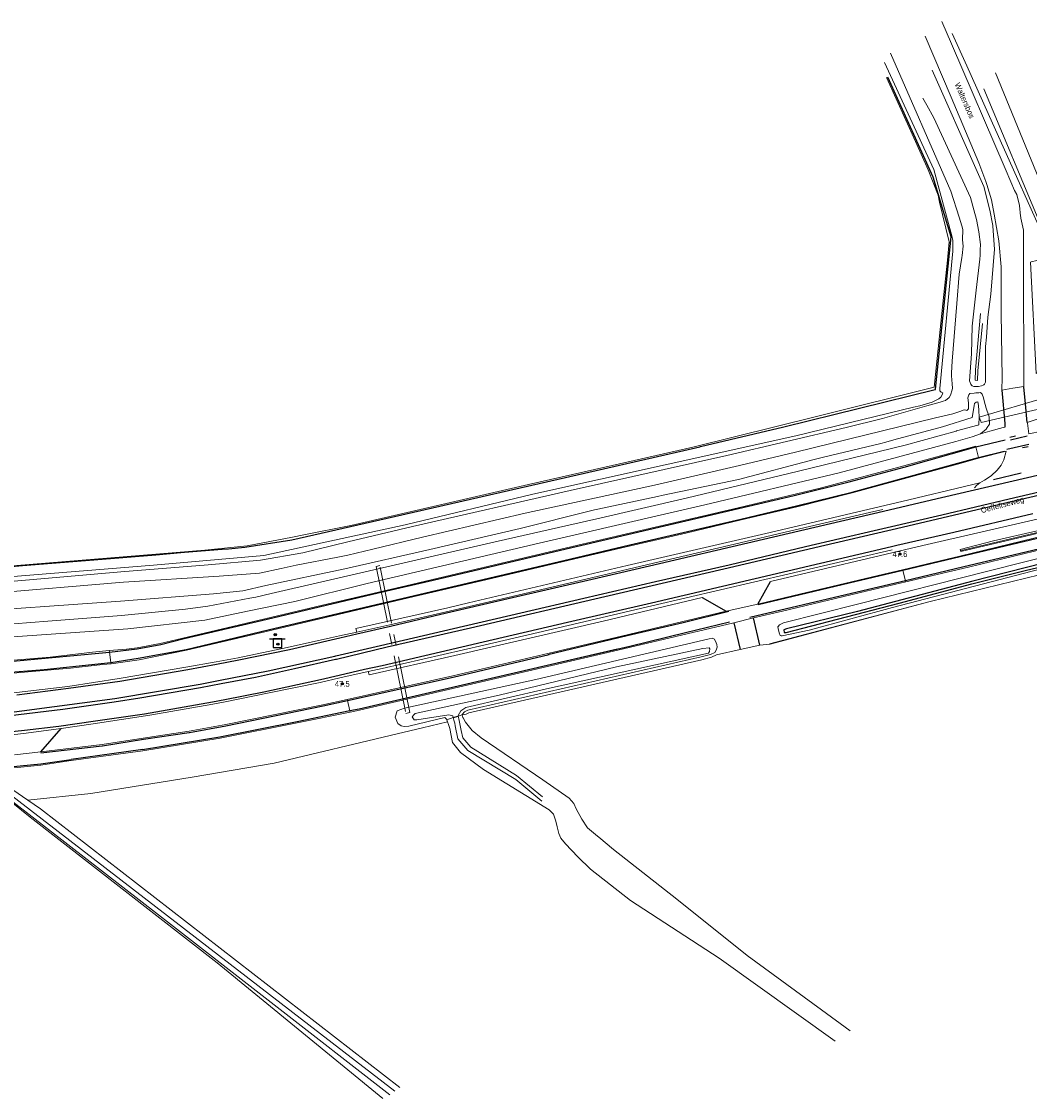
# Model space of a CAD drawing. Header units: metres. Extents: x 169249 to 194689, y 406250 to 412203.
# Tile 382 of 442: x 190185 to 190362, y 411513 to 411702. Entities that reach past the tile are written whole.
import ezdxf
from ezdxf.enums import TextEntityAlignment as Align

# ---------------------------------------------------------------- set-up
doc = ezdxf.new("R2010")
doc.units = ezdxf.units.M
doc.linetypes.add('BGT_NLCS_N264$0$AM-AS', pattern=[16, 10, -2, 2, -2])
doc.layers.get('0').update_dxf_attribs({"linetype": 'CONTINUOUS'})
for name, color, linetype, lineweight in [('BGT_NLCS_N264$0$B-WE-AM-AS_KUNSTWERK_DUIKER-GV', 252, 'BGT_NLCS_N264$0$AM-AS', 18), ('BGT_NLCS_N264$0$B-WE-BV-LEUNING-G', 252, 'BGT_NLCS_N264$0$BV-LEUNING', 18), ('BGT_NLCS_N264$0$B-WE-FV-GELEIDING_WILDRASTER-G', 252, 'CONTINUOUS', 18), ('BGT_NLCS_N264$0$B-WE-GW-TALUD_KRUIN-G', 252, 'CONTINUOUS', 18), ('BGT_NLCS_N264$0$B-WE-GW-WATERGANG_INSTEEK-G', 252, 'CONTINUOUS', 18), ('BGT_NLCS_N264$0$B-WE-GW-WATERGANG_SLOOT_BODEM-G', 252, 'CONTINUOUS', 18), ('BGT_NLCS_N264$0$B-WE-IE-TERREINAFSCHEIDING_KUNSTMATIG_MUUR-GV', 252, 'BGT_NLCS_N264$0$IE-TERREINAFSCHEIDING-KUNSTMATIG-DICHT', 18), ('BGT_NLCS_N264$0$B-WE-KW-KUNSTWERK_DUIKER-G', 252, 'CONTINUOUS', 18), ('BGT_NLCS_N264$0$B-WE-OG-TOPOGRAFIE_TERREIN_AGRARISCH-GV', 252, 'CONTINUOUS', 18), ('BGT_NLCS_N264$0$B-WE-OG-TOPOGRAFIE_TERREIN_GROEN-GV', 252, 'CONTINUOUS', 18), ('BGT_NLCS_N264$0$B-WE-OG-TOPOGRAFIE_TERREIN_GROEN_BOS-GV', 252, 'CONTINUOUS', 18), ('BGT_NLCS_N264$0$B-WE-OG-TOPOGRAFIE_WATER-GV', 252, 'CONTINUOUS', 18), ('BGT_NLCS_N264$0$B-WE-OG-TOPOGRAFIE_WEG_RIJWEG-GV', 252, 'CONTINUOUS', 18), ('BGT_NLCS_N264$0$B-WE-OG-TOPOGRAFIE_WEG_RIJWIELPAD-GV', 252, 'CONTINUOUS', 18), ('BGT_NLCS_N264$0$B-WE-OG-TOPOGRAFIE_WEG_VERHARD-G', 252, 'CONTINUOUS', 18), ('BGT_NLCS_N264$0$B-WE-VW-VERKEERSTEKEN_BORD-S', 252, 'CONTINUOUS', 25), ('X-XX-AL-REFERENTIE-G', 7, 'CONTINUOUS', 18)]:
    doc.layers.add(name, color=color, linetype=linetype, lineweight=lineweight)
for name, color, linetype in [('BGT_NLCS_N264$0$B-WE-IE-MEUBILAIR_WEGMEUBILAIR-S', 252, 'CONTINUOUS'), ('BGT_NLCS_N264$0$B-WE-OG-TOPOGRAFIE_WATER_SLOOT-GV', 252, 'CONTINUOUS'), ('BGT_NLCS_N264$0$B-WE-OG-TOPOGRAFIE_WEG_INRIT-GV', 252, 'CONTINUOUS'), ('BGT_NLCS_N264$0$B-WE-OG-TOPOGRAFIE_WEG_RIJWEG-G', 252, 'CONTINUOUS'), ('BGT_NLCS_N264$0$B-WE-VH-KANTOPSLUITING-G', 252, 'CONTINUOUS'), ('BGT_NLCS_N264$0$B-WE-VW-MARKERING-G', 252, 'CONTINUOUS'), ('BGT_NLCS_N264$0$B-WE-VW-VERKEERSTEKEN_DRAAGCONSTRUCTIE-S', 252, 'CONTINUOUS'), ('BGT_NLCS_N264$0$Label_Openbareruimte', 252, 'CONTINUOUS'), ('BGT_NLCS_N264$0$Label_Puntobject', 252, 'CONTINUOUS')]:
    doc.layers.add(name, color=color, linetype=linetype)
doc.styles.add('BGT_NLCS_N264$0$STANDARD', font='txt')
doc.linetypes.add('BGT_NLCS_N264$0$BV-LEUNING', pattern='A,1,[69,NLCS.SHX,S=0.2,R=0,X=0,Y=0],1', length=2)
doc.linetypes.add('BGT_NLCS_N264$0$IE-TERREINAFSCHEIDING-KUNSTMATIG-DICHT', pattern='A,8,-1,[82,NLCS.SHX,S=0.75,R=90,X=0,Y=0],-1', length=10)

# ---------------------------------------------------------------- blocks, each defined once
blk = doc.blocks.new('BGT_NLCS_N264$0$SVW-VERKEERSTEKEN_BORD_ANWB-SO')
blk.add_line((-1.375, 0), (1.375, 0))
at = {"flags": 128}
blk.add_lwpolyline([(-0.75, 0), (-0.75, -1.5), (0.75, -1.5), (0.75, 0)], close=True, dxfattribs=at)
blk = doc.blocks.new('BGT_NLCS_N264$0$SIE-WEG_VERKEERSBORD_PAAL-SO')
blk.add_line((-0.3, 0), (0.3, 0))
for radius in [0.2, 0.0745]:
    blk.add_circle((0, 0), radius)
blk = doc.blocks.new('BGT_NLCS_N264$0$SIE-WEG_PAAL_ALGEMEEN_TYPE_02-SO')
at = {"ltscale": 0.5}
h = blk.add_hatch(color=256, dxfattribs=at)
h.paths.add_polyline_path([(0, 0), (0.1875, 0, 0.41421356), (0, 0.1875)])
h.paths.add_polyline_path([(0, -0.1875), (0, 0), (-0.1875, 0, 0.41421356)])
for p, q in [((-0.1875, 0), (0.1875, 0)), ((0, -0.1875), (0, 0.1875))]:
    blk.add_line(p, q, dxfattribs=at)
blk.add_circle((0, 0), 0.1875, dxfattribs=at)
blk = doc.blocks.new('BGT_NLCS_N264')
at = {"layer": 'BGT_NLCS_N264$0$B-WE-AM-AS_KUNSTWERK_DUIKER-GV'}
blk.add_polyline3d([(190252.24, 411580.68, 10.36), (190252.93, 411580.82, 10.36), (190247.68, 411606.61, 10.04), (190247, 411606.47, 10.04), (190252.24, 411580.68, 10.36)], dxfattribs=at)
at = {"layer": 'BGT_NLCS_N264$0$B-WE-BV-LEUNING-G'}
blk.add_polyline3d([(190403.37, 411621.96, 12.15), (190392.17, 411619.31, 12.15), (190349.63, 411609.24, 12.15)], dxfattribs=at)
at = {"layer": 'BGT_NLCS_N264$0$B-WE-FV-GELEIDING_WILDRASTER-G'}
for p, q in [((190376.68, 411608.27, 11.9), (190344.2, 411600.29, 11.52)), ((190344.2, 411600.29, 11.52), (190316.02, 411592.88, 11.68))]:
    blk.add_line(p, q, dxfattribs=at)
blk.add_polyline3d([(190381.17, 411639.64, 12.3), (190381.1, 411639.58, 12.24), (190381.08, 411639.57, 12.24), (190380.7, 411639.38, 12.22), (190374.19, 411649.39, 12.22), (190362.77, 411640.27, 11.95), (190361.8, 411659.84, 11.7), (190361.94, 411659.88, 11.7), (190362.92, 411660.11, 11.66), (190365.68, 411660.75, 11.56), (190365.02, 411662.23, 11.55), (190358.82, 411676.04, 11.46), (190354.38, 411685.91, 11.49), (190350.63, 411694.24, 11.51), (190348.07, 411699.92, 11.53)], dxfattribs=at)
at = {"layer": 'BGT_NLCS_N264$0$B-WE-GW-TALUD_KRUIN-G'}
for points in [[(190336.22, 411694.85, 13.65), (190344.83, 411676.05, 13.79), (190347.98, 411664.42, 13.87), (190348.17, 411663.62, 13.87), (190348.17, 411661.75, 13.89), (190345.92, 411637.69, 14.07), (190345.88, 411637.26, 14.07), (190346.12, 411637.05, 14.06), (190346.42, 411636.91, 13.98), (190346.3, 411636.53, 13.66), (190346.08, 411636.16, 13.63), (190345.75, 411635.86, 13.57), (190345, 411635.48, 13.54), (190344.57, 411635.27, 13.53), (190342.39, 411634.65, 13.51), (190341.31, 411634.39, 13.51), (190332.41, 411632.23, 13.52), (190320.65, 411629.38, 13.52), (190298.22, 411624.37, 13.51), (190274.52, 411619.11, 13.51), (190252.14, 411613.74, 13.59), (190236.23, 411610.29, 13.63), (190227.3, 411608.36, 13.62), (190207.95, 411606.66, 13.49), (190178.26, 411604.26, 13.38)], [(190177.47, 411603.34, 13.44), (190202.23, 411605.5, 13.54), (190217.54, 411606.76, 13.62), (190226.76, 411607.55, 13.62), (190234.18, 411608.83, 13.63), (190242.06, 411610.78, 13.58), (190253.39, 411613.48, 13.55), (190281.08, 411619.79, 13.55), (190308.55, 411625.89, 13.6), (190329.47, 411630.85, 13.56), (190335.86, 411632.41, 13.58), (190343.64, 411634.63, 13.58), (190345.95, 411635.29, 13.58), (190346.48, 411635.44, 13.58), (190346.92, 411635.57, 13.58), (190347.55, 411636.11, 13.64), (190347.78, 411636.49, 13.73), (190348.08, 411637.42, 13.81), (190348.14, 411637.7, 13.87), (190348.08, 411638.5, 13.92), (190347.96, 411639.86, 13.97), (190347.92, 411640.43, 13.99), (190348.08, 411642.44, 13.98), (190348.89, 411652.57, 13.9), (190349.31, 411657.7, 13.87), (190349.75, 411660.67, 13.87), (190349.8, 411661.02, 13.87), (190350.02, 411662.65, 13.86), (190349.88, 411663.77, 13.85), (190349.96, 411665.55, 13.8), (190349.75, 411666.21, 13.79), (190349.27, 411667.7, 13.78), (190347.83, 411672.25, 13.72), (190337.26, 411696.48, 13.7)]]:
    blk.add_polyline3d(points, dxfattribs=at)
at = {"layer": 'BGT_NLCS_N264$0$B-WE-GW-WATERGANG_INSTEEK-G'}
for points in [[(190344.56, 411693.52, 11.5), (190352.47, 411675.74, 11.4), (190353.59, 411673.11, 11.31), (190354.69, 411668.92, 11.28), (190355.21, 411666.23, 11.22), (190355.22, 411666.13, 11.22), (190355.51, 411662.12, 11.27), (190354.87, 411654.2, 11.37), (190354.34, 411650.19, 11.41), (190354.07, 411646.67, 11.44), (190353.94, 411645.04, 11.46), (190353.93, 411644.84, 11.46), (190353.92, 411644.6, 11.46), (190353.89, 411640.98, 11.55), (190353.89, 411638.78, 11.51), (190353.71, 411638.42, 11.46), (190353.59, 411638.32, 11.43), (190353.51, 411638.25, 11.41), (190353.21, 411638.12, 11.34), (190352.7, 411638, 11.33), (190352.67, 411638, 11.33), (190352.45, 411638.01, 11.32), (190351.91, 411638.03, 11.32), (190351.84, 411638.03, 11.32), (190351.57, 411638.12, 11.34), (190351.45, 411638.23, 11.34), (190351.32, 411638.41, 11.34), (190351.11, 411639.01, 11.34), (190351.45, 411643.75, 11.34), (190351.59, 411648.57, 11.34), (190352.27, 411654.89, 11.31), (190352.93, 411660.38, 11.34), (190352.96, 411661.04, 11.35), (190353, 411661.96, 11.36), (190353.04, 411662.93, 11.37), (190352.77, 411665.13, 11.37), (190352.32, 411667.31, 11.37), (190351.89, 411668.98, 11.37), (190351.29, 411671.17, 11.37), (190344.83, 411685.16, 11.47), (190343.6, 411687.35, 11.55), (190342.92, 411688.57, 11.59)], [(190366.64, 411665.15, 11.46), (190366.8, 411665.56, 11.46), (190366.72, 411666.05, 11.53), (190366.7, 411666.1, 11.53), (190355.64, 411693.06, 11.55)], [(190353.63, 411690.24, 11.4), (190363.72, 411666.02, 11.43), (190364.08, 411665.31, 11.43), (190364.62, 411664.71, 11.43), (190364.98, 411664.5, 11.43), (190365.49, 411664.42, 11.43), (190365.95, 411664.47, 11.45), (190366.14, 411664.56, 11.46), (190366.39, 411664.77, 11.46)], [(190353.05, 411629.69, 11.62), (190354.01, 411630.55, 11.62), (190354.19, 411630.8, 11.62), (190354.61, 411631.39, 11.62), (190354.55, 411632.67, 11.59), (190354.35, 411633.21, 11.57), (190354.14, 411633.86, 11.57), (190354.04, 411634.2, 11.56), (190353.84, 411634.83, 11.57), (190353.77, 411635.06, 11.57), (190353.58, 411636.02, 11.54), (190353.32, 411636.69, 11.46), (190353.01, 411636.94, 11.38), (190352.73, 411636.93, 11.37), (190352.24, 411636.9, 11.36), (190351.91, 411636.86, 11.37), (190351.16, 411636.76, 11.39), (190350.97, 411636.57, 11.39), (190350.83, 411636.02, 11.39), (190350.93, 411635.16, 11.36), (190350.92, 411634.12, 11.36), (190350.62, 411633.8, 11.35), (190350.46, 411633.85, 11.39), (190350.15, 411633.94, 11.46), (190349.39, 411633.65, 11.46), (190348.7, 411633.38, 11.46), (190348.21, 411633.22, 11.45), (190345.14, 411632.5, 11.52), (190320.56, 411626.48, 11.81), (190310.73, 411624.18, 11.81), (190295.86, 411620.71, 11.8), (190289.66, 411619.37, 11.79), (190273.19, 411615.82, 11.76), (190255.14, 411611.61, 11.77), (190246.42, 411609.49, 11.79), (190242.05, 411608.43, 11.8), (190240.32, 411608.1, 11.8), (190232.99, 411606.69, 11.81), (190230.35, 411606.09, 11.81), (190226.54, 411605.3, 11.81), (190219.46, 411604.77, 11.79), (190202.68, 411603.68, 11.83), (190179.06, 411601.72, 11.93)], [(190262.12, 411580.43, 11.22), (190262.24, 411579.93, 11.22), (190262.26, 411579.88, 11.22), (190262.68, 411579.12, 11.22), (190263.87, 411577.69, 11.23), (190265.47, 411576.4, 11.24), (190276.26, 411569.04, 11.24), (190280.89, 411565.8, 11.31), (190281.68, 411564.87, 11.34), (190282.09, 411563.95, 11.34), (190283.08, 411562.14, 11.34), (190284.09, 411560.58, 11.34), (190285.86, 411559.14, 11.34), (190286.07, 411558.96, 11.34), (190288.65, 411556.79, 11.34), (190299.75, 411548.09, 11.31), (190312.1, 411538.21, 11.37), (190325.14, 411528.67, 11.28), (190330.15, 411525, 11.25)], [(190265.88, 411570.83, 11.58), (190261.82, 411573.82, 11.23), (190260.42, 411575.6, 11.23), (190259.95, 411578.05, 11.32), (190259.64, 411578.9, 11.32), (190259.6, 411579.02, 11.32), (190259.53, 411579.21, 11.31)], [(190327.55, 411523.16, 11.27), (190307.19, 411537.74, 11.17), (190291.64, 411547.86, 11.25), (190284.63, 411553.37, 11.28), (190282.38, 411555.52, 11.28), (190280.22, 411557.79, 11.28), (190279.44, 411558.8, 11.28), (190279.05, 411559.6, 11.28), (190278.76, 411560.8, 11.28), (190278.55, 411561.79, 11.27), (190278.11, 411562.99, 11.27), (190277.35, 411563.78, 11.26), (190265.88, 411570.83, 11.58)], [(190248.18, 411513.14, 11.57), (190219.11, 411536.91, 11.5), (190186.32, 411562.45, 11.24), (190183.02, 411565.16, 11.22), (190181.79, 411566.02, 11.22), (190181.62, 411566.14, 11.22), (190180.82, 411566.42, 11.22), (190180.28, 411566.6, 11.21)], [(190185.92, 411565.47, 11.62), (190188.17, 411563.91, 11.53), (190251.15, 411515.03, 11.49)]]:
    blk.add_polyline3d(points, dxfattribs=at)
at = {"layer": 'BGT_NLCS_N264$0$B-WE-GW-WATERGANG_SLOOT_BODEM-G'}
for points in [[(190353.38, 411649.04, 10.25), (190352.58, 411640.75, 10.21), (190352.49, 411639.08, 10.24), (190352.11, 411639.12, 10.2), (190352.18, 411640.93, 10.21), (190353.06, 411650.8, 10.2)], [(190218.5, 411601.62, 9.88), (190202.19, 411600.38, 9.88), (190172.26, 411598.23, 9.87)], [(190174.44, 411595.67, 9.86), (190189.43, 411596.85, 9.86), (190202.36, 411597.86, 9.86), (190213.6, 411598.95, 9.86), (190217.5, 411599.51, 9.86), (190224.87, 411600.9, 9.86), (190225.89, 411601.09, 9.86), (190228.63, 411601.72, 9.86), (190237.51, 411603.76, 9.87), (190251.96, 411607.08, 9.87), (190267.87, 411610.77, 9.87), (190285.75, 411614.83, 9.88), (190301.42, 411618.42, 9.88), (190321.1, 411623.16, 9.88), (190339.81, 411627.74, 9.89), (190348.78, 411630.21, 9.9), (190348.85, 411630.23, 9.9), (190352.59, 411631.22, 10.01), (190352.62, 411631.23, 10.02), (190352.76, 411631.27, 10.02), (190352.76, 411631.3, 10.03), (190352.82, 411632.62, 10.27), (190352.76, 411633.78, 10.23), (190352.71, 411634.66, 10.21), (190352.55, 411635.32, 10.21), (190352.26, 411635.29, 10.21), (190351.99, 411635.04, 10.2), (190351.93, 411634.68, 10.19), (190351.72, 411633.55, 10.16), (190351.55, 411632.58, 10.13), (190346.36, 411630.97, 10.09), (190337.86, 411628.65, 10.08), (190336.43, 411628.25, 10.08), (190335.55, 411628.04, 10.08), (190325.47, 411625.62, 10.04), (190323.85, 411625.19, 10.03), (190310.58, 411621.71, 9.99), (190297.37, 411618.93, 9.96), (190296.35, 411618.72, 9.96), (190284.78, 411616.27, 9.96), (190284.6, 411616.23, 9.96), (190272.29, 411613.1, 9.96), (190256.41, 411609.45, 9.94), (190241.5, 411606.04, 9.91), (190227.69, 411603.1, 9.89), (190223.66, 411602.18, 9.88), (190218.5, 411601.62, 9.88)], [(190261.43, 411580.21, 10.5), (190261.54, 411579.7, 10.49), (190261.96, 411577.66, 10.48), (190262.21, 411576.41, 10.47), (190263.65, 411574.73, 10.39), (190271.64, 411569.78, 10.09), (190276.2, 411566.03, 10.16)], [(190276.11, 411565.27, 10.19), (190271.55, 411569.08, 10.19), (190263.13, 411574.14, 10.27), (190261.33, 411576.2, 10.4), (190260.91, 411578.47, 10.54), (190260.82, 411578.97, 10.57), (190260.67, 411579.49, 10.59), (190260.55, 411579.93, 10.61)], [(190181.79, 411566.95, 10.59), (190183.03, 411566.3, 10.59), (190184.32, 411565.3, 10.6), (190250.31, 411514.43, 10.69)], [(190180.86, 411566.73, 10.71), (190181.81, 411566.3, 10.75), (190181.9, 411566.22, 10.75), (190183.28, 411565.19, 10.76), (190208.84, 411545.32, 10.78), (190249.45, 411513.75, 10.82)]]:
    blk.add_polyline3d(points, dxfattribs=at)
at = {"layer": 'BGT_NLCS_N264$0$B-WE-IE-TERREINAFSCHEIDING_KUNSTMATIG_MUUR-GV'}
blk.add_polyline3d([(190349.48, 411609.4, 11.98), (190349.57, 411609.09, 12.01), (190359.77, 411611.47, 12.04), (190381.36, 411616.63, 12.05), (190385.96, 411617.71, 12.06), (190392.21, 411619.18, 12.06), (190394.03, 411619.6, 12.06), (190403.54, 411621.88, 12.1), (190403.48, 411622.11, 11.29), (190393.57, 411619.74, 11.41), (190392.13, 411619.41, 11.41), (190385.94, 411617.98, 11.44), (190355.31, 411610.95, 11.56), (190349.48, 411609.4, 11.98)], dxfattribs=at)
at = {"layer": 'BGT_NLCS_N264$0$B-WE-KW-KUNSTWERK_DUIKER-G'}
blk.add_polyline3d([(190353.16, 411631.72, 10.27), (190353.08, 411631.92, 10.27), (190352.82, 411632.62, 10.27), (190364.68, 411636.14, 10.23), (190365.48, 411634.58, 10.24), (190353.17, 411631.7, 10.27), (190353.16, 411631.72, 10.27)], dxfattribs=at)
at = {"layer": 'BGT_NLCS_N264$0$B-WE-OG-TOPOGRAFIE_TERREIN_AGRARISCH-GV'}
for p, q in [((190367.71, 411606.06, 11.8), (190344.2, 411600.29, 11.52)), ((190314.31, 411592.65, 11.66), (190310.88, 411591.89, 11.64))]:
    blk.add_line(p, q, dxfattribs=at)
for points in [[(190344.2, 411600.29, 11.52), (190316.15, 411592.83, 11.75), (190314.31, 411592.65, 11.66)], [(190310.88, 411591.89, 11.64), (190306.75, 411590.97, 11.59), (190305.83, 411590.53, 11.54), (190304.17, 411590.09, 11.5), (190263.3, 411580.8, 11.22), (190262.84, 411580.57, 11.2), (190262.12, 411580.43, 11.22)]]:
    blk.add_polyline3d(points, dxfattribs=at)
at = {"layer": 'BGT_NLCS_N264$0$B-WE-OG-TOPOGRAFIE_TERREIN_GROEN-GV'}
blk.add_line((190361.24, 411631.71, 11.65), (190363.5, 411632.44, 11.8), dxfattribs=at)
blk.add_polyline3d([(190354.7, 411630.17, 11.64), (190357.03, 411630.84, 11.68), (190357.33, 411630.9, 11.7)], dxfattribs=at)
at = {"layer": 'BGT_NLCS_N264$0$B-WE-OG-TOPOGRAFIE_TERREIN_GROEN_BOS-GV'}
for p, q in [((190259.4, 411579.57, 11.31), (190259.53, 411579.21, 11.31)), ((190185.92, 411565.47, 11.62), (190183.3, 411567.28, 11.74))]:
    blk.add_line(p, q, dxfattribs=at)
for points in [[(190259.53, 411579.21, 11.31), (190255.15, 411578.16, 11.74), (190250.73, 411577.1, 11.66)], [(190250.73, 411577.1, 11.66), (190229.14, 411571.95, 11.74), (190214.75, 411569.5, 11.74), (190196.99, 411566.64, 11.74), (190185.92, 411565.47, 11.62)]]:
    blk.add_polyline3d(points, dxfattribs=at)
at = {"layer": 'BGT_NLCS_N264$0$B-WE-OG-TOPOGRAFIE_WATER-GV'}
for p, q in [((190353.05, 411629.69, 11.62), (190354.7, 411630.17, 11.64)), ((190261.43, 411580.21, 10.5), (190262.12, 411580.43, 11.22)), ((190259.4, 411579.57, 11.31), (190260.55, 411579.93, 10.61))]:
    blk.add_line(p, q, dxfattribs=at)
for points in [[(190048.76, 411622.64, 12.29), (190057.79, 411616.49, 12.11), (190063.46, 411612.75, 12.06), (190073.31, 411606.66, 11.97), (190084.84, 411599.6, 11.97), (190096.2, 411595.14, 11.88), (190108.72, 411592.01, 11.84), (190112.12, 411591.53, 11.8), (190120.8, 411591.21, 11.76), (190138.05, 411591.1, 11.77), (190149.96, 411591.45, 11.76), (190179.36, 411593.85, 11.69), (190180.69, 411593.94, 11.65), (190203.49, 411595.52, 11.74), (190216.95, 411597.04, 11.82), (190224.43, 411598.62, 11.81), (190232.76, 411600.28, 11.8), (190245.46, 411603.44, 11.7), (190275.59, 411610.52, 11.67), (190304.66, 411617.24, 11.63), (190328.24, 411622.9, 11.7), (190348.69, 411628.37, 11.62), (190351.58, 411629.21, 11.62), (190353.05, 411629.69, 11.62)], [(190388.82, 411613.34, 12.01), (190388.62, 411613.66, 11.99), (190388.1, 411613.99, 11.97), (190387.36, 411613.96, 11.97), (190374.48, 411610.74, 11.88), (190354.07, 411605.58, 11.79), (190331.45, 411599.84, 11.71), (190318.45, 411596.54, 11.68), (190317.75, 411596.19, 11.68), (190317.52, 411595.93, 11.68), (190317.5, 411595.87, 11.68), (190317.56, 411595.56, 11.68), (190317.73, 411594.8, 11.68), (190317.92, 411594.32, 11.66), (190318.05, 411594.28, 11.66), (190318.22, 411594.28, 11.66), (190322.97, 411595.27, 11.51), (190337.62, 411599.27, 11.56), (190362.12, 411605.63, 11.65), (190386.86, 411611.58, 12.03), (190388.24, 411611.98, 12.03)], [(190262.12, 411580.43, 11.22), (190262.11, 411580.48, 11.22), (190262.52, 411580.97, 11.2), (190263.13, 411581.27, 11.22), (190304.05, 411590.58, 11.5), (190305.66, 411591, 11.54), (190306.41, 411591.36, 11.59), (190306.68, 411591.79, 11.61), (190306.83, 411592.28, 11.62), (190306.77, 411592.78, 11.62), (190306.68, 411593.04, 11.63), (190306.37, 411593.67, 11.64), (190305.97, 411593.88, 11.67), (190305.46, 411593.75, 11.71), (190275.04, 411586.65, 11.73), (190252.02, 411581.57, 11.92), (190250.68, 411581.14, 11.91), (190250.38, 411580.02, 11.91), (190250.84, 411578.92, 11.9), (190251.42, 411578.49, 11.9), (190251.94, 411578.4, 11.9), (190252.74, 411578.45, 11.69)], [(190260.55, 411579.93, 10.61), (190260.47, 411580.25, 10.62), (190259.77, 411580.43, 10.43), (190254.14, 411579.55, 10.43), (190253.67, 411579.55, 10.43), (190253.35, 411580.1, 10.43), (190253.63, 411580.44, 10.43), (190253.86, 411580.68, 10.43), (190268.62, 411583.86, 10.41), (190289.17, 411588.84, 10.42), (190304.34, 411592.07, 10.58), (190305.43, 411592.19, 10.59), (190305.56, 411591.99, 10.59), (190305.51, 411591.51, 10.59), (190305.33, 411591.23, 10.59), (190276.92, 411584.99, 10.51), (190262.76, 411581.7, 10.5), (190261.85, 411581.15, 10.5), (190261.41, 411580.31, 10.5), (190261.43, 411580.21, 10.5)], [(190252.74, 411578.45, 11.69), (190259.09, 411579.97, 11.31), (190259.36, 411579.69, 11.31), (190259.4, 411579.57, 11.31)]]:
    blk.add_polyline3d(points, dxfattribs=at)
at = {"layer": 'BGT_NLCS_N264$0$B-WE-OG-TOPOGRAFIE_WATER_SLOOT-GV'}
blk.add_line((190260.55, 411579.93, 10.61), (190261.43, 411580.21, 10.5), dxfattribs=at)
blk.add_polyline3d([(190386.85, 411612.55, 11.17), (190380.21, 411611.16, 11.1), (190372.81, 411609.09, 10.97), (190364.11, 411607.05, 10.83), (190351.66, 411603.86, 10.78), (190331.43, 411598.56, 10.75), (190318.98, 411595.51, 10.75), (190318.54, 411595.32, 10.75), (190318.59, 411594.84, 10.75), (190318.94, 411594.84, 10.76), (190327.93, 411597.19, 10.79), (190338.76, 411600.03, 10.86), (190351.54, 411603.39, 10.87), (190360.88, 411605.74, 10.98), (190371.77, 411608.34, 11.02), (190386.61, 411612.11, 11.21), (190387.41, 411612.51, 11.21), (190386.85, 411612.55, 11.17)], dxfattribs=at)
at = {"layer": 'BGT_NLCS_N264$0$B-WE-OG-TOPOGRAFIE_WEG_INRIT-GV'}
for p, q in [((190313.95, 411599.86, 11.81), (190316.21, 411603.79, 11.74)), ((190304.21, 411601.01, 11.9), (190308.4, 411598.6, 11.81)), ((190314.31, 411592.65, 11.66), (190313.2, 411597.42, 11.78)), ((190309.75, 411596.58, 11.76), (190310.88, 411591.89, 11.64)), ((190188.18, 411573.96, 12.08), (190191.75, 411578.05, 12.2))]:
    blk.add_line(p, q, dxfattribs=at)
at = {"layer": 'BGT_NLCS_N264$0$B-WE-OG-TOPOGRAFIE_WEG_RIJWEG-G'}
for points in [[(190356.77, 411637.39, 11.65), (190357.29, 411631.55, 11.7), (190357.33, 411630.9, 11.7)], [(190361.24, 411631.71, 11.65), (190360.92, 411635, 11.66), (190360.64, 411637.93, 11.66), (190360.63, 411638.04, 11.66)]]:
    blk.add_polyline3d(points, dxfattribs=at)
at = {"layer": 'BGT_NLCS_N264$0$B-WE-OG-TOPOGRAFIE_WEG_RIJWEG-GV'}
for points in [[(190316.21, 411603.79, 11.74), (190342.92, 411610.12, 11.46), (190362.97, 411614.76, 11.26), (190386.05, 411620.22, 11.2), (190391.47, 411621.49, 11.19), (190409.5, 411625.73, 11.18), (190417.63, 411627.64, 11.19), (190432.28, 411631.08, 11.22), (190436.01, 411631.96, 11.25), (190451.67, 411635.66, 11.4), (190502.29, 411647.59, 11.73), (190506.36, 411648.53, 11.74), (190530.33, 411654.08, 11.83), (190533.38, 411654.79, 11.86), (190537.77, 411655.82, 11.9), (190537.61, 411656.4, 11.9)], [(190361.53, 411629.72, 11.71), (190361.25, 411631.61, 11.65), (190361.24, 411631.71, 11.65)], [(190357.55, 411626.65, 11.7), (190357.14, 411625.16, 11.56), (190356.64, 411624.21, 11.45), (190355.93, 411623.36, 11.39), (190354.88, 411622.35, 11.33), (190353.74, 411621.57, 11.35), (190352.93, 411621.12, 11.32)], [(190352.93, 411621.12, 11.32), (190350.23, 411620.45, 11.4), (190340.44, 411618.12, 11.48), (190316.16, 411612.41, 11.76), (190291.05, 411606.6, 11.97), (190263.2, 411600.05, 12.05), (190259.61, 411599.21, 12.06), (190243.44, 411595.58, 12.12), (190243.65, 411594.95, 12.11)], [(190352.93, 411621.12, 11.32), (190352.4, 411620.72, 11.32), (190351.97, 411620.23, 11.32)], [(190335.93, 411616.47, 11.52), (190333.59, 411615.92, 11.55), (190317.8, 411612.22, 11.76), (190311.86, 411610.83, 11.8), (190296.64, 411607.28, 11.92), (190284.77, 411604.46, 11.95), (190270.11, 411601.03, 12.03), (190258.29, 411598.26, 12.02), (190249.42, 411596.24, 12.06), (190243.65, 411594.95, 12.11)], [(190245.61, 411588, 12.23), (190248.08, 411588.53, 12.27), (190265.9, 411592.67, 12.13), (190280.69, 411596.08, 12.04), (190295.39, 411599.52, 11.95), (190337.55, 411609.38, 11.52)], [(190245.61, 411588, 12.23), (190245.82, 411587.43, 12.23), (190260.85, 411590.82, 12.14), (190286.87, 411596.88, 12.03), (190304.21, 411601.01, 11.9)], [(190243.65, 411594.95, 12.11), (190240.58, 411594.29, 12.12), (190239.04, 411593.95, 12.11), (190231.41, 411592.26, 12.06), (190222.81, 411590.44, 12.03), (190218.95, 411589.73, 12.02), (190213.66, 411588.76, 12.02), (190201.94, 411586.81, 12.03), (190192.96, 411585.42, 12.04), (190183.95, 411584.32, 12.03), (190174.73, 411583.43, 12.02), (190173.77, 411583.33, 12.03)], [(190191.75, 411578.05, 12.2), (190197.37, 411578.84, 12.21), (190207.34, 411580.38, 12.21), (190218.38, 411582.27, 12.23), (190220.54, 411582.71, 12.23), (190228.24, 411584.27, 12.23), (190237.22, 411586.11, 12.27), (190240.65, 411586.89, 12.25), (190245.61, 411588, 12.23)], [(190180.09, 411576.54, 12.24), (190185.18, 411577.16, 12.21), (190191.75, 411578.05, 12.2)]]:
    blk.add_polyline3d(points, dxfattribs=at)
at = {"layer": 'BGT_NLCS_N264$0$B-WE-OG-TOPOGRAFIE_WEG_RIJWIELPAD-GV'}
for p, q in [((190352.68, 411625.57, 11.64), (190352.23, 411627.41, 11.69)), ((190352.71, 411625.44, 11.64), (190352.68, 411625.57, 11.64)), ((190352.71, 411625.44, 11.64), (190357.55, 411626.65, 11.7)), ((190339.42, 411605.73, 11.92), (190339.38, 411605.88, 11.91)), ((190339.86, 411603.94, 11.98), (190339.42, 411605.73, 11.92)), ((190339.91, 411603.76, 11.98), (190339.86, 411603.94, 11.98)), ((190313.95, 411599.86, 11.81), (190308.4, 411598.6, 11.81)), ((190309.75, 411596.58, 11.76), (190313.2, 411597.42, 11.78)), ((190200.25, 411591.44, 11.93), (190200.21, 411591.71, 11.93)), ((190200.5, 411589.63, 11.94), (190200.25, 411591.44, 11.93)), ((190200.54, 411589.35, 11.95), (190200.5, 411589.63, 11.94)), ((190242.01, 411582.93, 12.04), (190241.96, 411583.13, 12.04)), ((190242.43, 411581.1, 12.04), (190242.01, 411582.93, 12.04)), ((190242.47, 411580.91, 12.04), (190242.43, 411581.1, 12.04)), ((190188.18, 411573.96, 12.08), (190183.6, 411573.4, 12.05))]:
    blk.add_line(p, q, dxfattribs=at)
for points in [[(190363.96, 411630.22, 11.79), (190363.82, 411630.2, 11.79), (190361.53, 411629.72, 11.71)], [(190352.23, 411627.41, 11.69), (190352.19, 411627.55, 11.69), (190339.6, 411624.09, 11.7), (190325.15, 411620.24, 11.7), (190310.55, 411616.72, 11.7), (190295.98, 411613.33, 11.7), (190281.4, 411609.94, 11.76), (190266.78, 411606.5, 11.8), (190252.2, 411603.08, 11.85), (190237.6, 411599.64, 11.87), (190223.05, 411596.22, 11.9), (190209.15, 411592.93, 11.9), (190205.08, 411592.2, 11.89), (190203.24, 411591.94, 11.88), (190200.21, 411591.71, 11.93)], [(190200.54, 411589.35, 11.95), (190205.43, 411590.06, 11.9), (190213.77, 411591.76, 11.95), (190223.52, 411594.06, 11.94), (190238.11, 411597.48, 11.9), (190252.71, 411600.95, 11.89), (190267.26, 411604.36, 11.86), (190281.9, 411607.78, 11.81), (190291.62, 411610.07, 11.76), (190301.34, 411612.31, 11.75), (190311.07, 411614.61, 11.75), (190320.83, 411616.92, 11.75), (190330.51, 411619.38, 11.75), (190340.16, 411621.97, 11.73), (190349.67, 411624.56, 11.69), (190352.71, 411625.44, 11.64)], [(190394.05, 411619.6, 12), (190392.28, 411618.94, 12.01), (190390.26, 411618.19, 12.01), (190386.18, 411617.19, 12.01), (190349.38, 411608.24, 11.97), (190343.71, 411606.89, 11.95), (190339.38, 411605.88, 11.91)], [(190339.91, 411603.76, 11.98), (190350.91, 411606.33, 11.99), (190368.27, 411610.54, 12.04), (190382.03, 411613.99, 12.05), (190388.03, 411615.42, 12.04)], [(190339.38, 411605.88, 11.91), (190335.1, 411604.88, 11.87), (190320.06, 411601.32, 11.89), (190313.95, 411599.86, 11.81)], [(190313.2, 411597.42, 11.78), (190318.32, 411598.61, 11.87), (190332.95, 411602.11, 11.8), (190339.91, 411603.76, 11.98)], [(190308.4, 411598.6, 11.81), (190290.07, 411594.24, 11.86), (190277.35, 411591.22, 11.88), (190260.49, 411587.26, 11.96), (190241.96, 411583.13, 12.04)], [(190242.47, 411580.91, 12.04), (190244.1, 411581.24, 12.04), (190268, 411586.79, 11.86), (190289.39, 411591.77, 11.85), (190309.75, 411596.58, 11.76)], [(190200.21, 411591.71, 11.93), (190197.27, 411591.41, 11.9), (190189.83, 411590.56, 11.84), (190177.64, 411589.54, 11.83), (190168.08, 411588.82, 11.83), (190157.79, 411588.19, 11.85), (190151.87, 411587.88, 11.85), (190142.05, 411587.59, 11.87), (190140.97, 411587.57, 11.88)], [(190173.62, 411587, 11.87), (190183.3, 411587.73, 11.87), (190193.38, 411588.6, 11.92), (190199.09, 411589.24, 11.94), (190200.54, 411589.35, 11.95)], [(190241.96, 411583.13, 12.04), (190237.69, 411582.18, 12.06), (190220.63, 411578.72, 12.04), (190214.22, 411577.55, 12.06), (190206.17, 411576.33, 12.08), (190198.96, 411575.2, 12.08), (190188.18, 411573.96, 12.08)], [(190113.92, 411559.17, 12.01), (190118.77, 411560.21, 12.01), (190128.53, 411562.44, 12.03), (190134.98, 411563.88, 12.05), (190135.88, 411564.12, 12.08), (190139.74, 411564.9, 12.11), (190144.38, 411565.8, 12.09), (190151.34, 411566.99, 12.09), (190160.15, 411568.32, 12.08), (190165.18, 411569.03, 12.11), (190170.19, 411569.61, 12.07), (190180.32, 411570.81, 12.04), (190184.7, 411571.26, 12.03), (190188.21, 411571.61, 12.09), (190193.55, 411572.4, 12.03), (190206.09, 411574.12, 12.05), (190219.63, 411576.33, 12.03), (190233.18, 411579.01, 12.02), (190242.47, 411580.91, 12.04)]]:
    blk.add_polyline3d(points, dxfattribs=at)
at = {"layer": 'BGT_NLCS_N264$0$B-WE-OG-TOPOGRAFIE_WEG_VERHARD-G'}
for points in [[(190360.63, 411638.04, 11.66), (190360.58, 411660.02, 11.5), (190360.57, 411664.51, 11.47), (190360.57, 411665.46, 11.46), (190360.11, 411667.57, 11.46), (190360.08, 411667.7, 11.46), (190360.06, 411667.87, 11.46), (190359.87, 411669.74, 11.46), (190359.39, 411671.67, 11.46), (190359.01, 411672.4, 11.45), (190358.36, 411673.89, 11.46), (190357.35, 411676.24, 11.46), (190347.93, 411698.14, 11.52), (190346.26, 411702.03, 11.54)], [(190343.33, 411699.44, 11.53), (190347.86, 411688.74, 11.48), (190350.85, 411681.69, 11.45), (190352.72, 411677.26, 11.43), (190353.98, 411674, 11.39), (190354.14, 411673.47, 11.38), (190354.95, 411670.78, 11.36), (190355.44, 411668.27, 11.31), (190356.25, 411663.58, 11.34), (190356.65, 411659, 11.39), (190356.68, 411651.7, 11.49), (190356.68, 411650.85, 11.5), (190356.85, 411639.49, 11.69), (190356.77, 411637.5, 11.65), (190356.77, 411637.39, 11.65)], [(190336.54, 411692.2, 11.47), (190341.61, 411680.99, 11.62), (190343.88, 411676.01, 11.6), (190345.6, 411671.56, 11.59), (190345.87, 411670.34, 11.59), (190347.5, 411663.61, 11.59), (190347.54, 411663.42, 11.59), (190347.22, 411660.17, 11.62), (190346.42, 411652.5, 11.74), (190344.94, 411638.4, 11.98), (190344.89, 411637.87, 11.99), (190324.5, 411632.8, 12.04), (190302.56, 411627.35, 12.09), (190273.74, 411620.81, 12.12), (190242.57, 411613.62, 12.18), (190234.35, 411612.01, 12.16), (190232.33, 411611.61, 12.16), (190224.41, 411610.05, 12.14), (190216.95, 411609.29, 12.07), (190181.14, 411606.39, 11.95)], [(190360.63, 411638.04, 11.66), (190358.68, 411637.71, 11.66), (190356.77, 411637.39, 11.65)]]:
    blk.add_polyline3d(points, dxfattribs=at)
at = {"layer": 'BGT_NLCS_N264$0$B-WE-VH-KANTOPSLUITING-G'}
blk.add_polyline3d([(190179.87, 411606.18, 12.38), (190184.98, 411606.6, 12.38), (190198.96, 411607.74, 12.37), (190208.37, 411608.51, 12.43), (190213.42, 411608.93, 12.47), (190219.99, 411609.47, 12.51), (190221.1, 411609.57, 12.52), (190223.99, 411609.85, 12.53), (190232.25, 411611.13, 12.56), (190250.26, 411615.22, 12.52), (190285.6, 411623.31, 12.36), (190303.02, 411627.26, 12.23), (190303.79, 411627.44, 12.28), (190303.93, 411627.47, 12.29), (190318.52, 411630.92, 13.21), (190345.11, 411637.5, 13.18), (190345.15, 411637.51, 13.18), (190345.16, 411637.52, 13.97), (190346.8, 411653.37, 13.83), (190347.86, 411664.29, 13.82), (190346.72, 411668.11, 13.8), (190344.75, 411674.72, 13.76), (190336.77, 411692.29, 13.62)], dxfattribs=at)
at = {"layer": 'BGT_NLCS_N264$0$B-WE-VW-MARKERING-G', "linetype": 'Continuous'}
for p, q in [((190359.16, 411629.29, 11.73), (190358.17, 411629.08, 11.72)), ((190358.29, 411628.68, 11.73), (190361.2, 411629.37, 11.77)), ((190361.54, 411627.83, 11.77), (190357.64, 411626.96, 11.73)), ((190360.18, 411622.81, 11.3), (190355.31, 411621.67, 11.31))]:
    blk.add_line(p, q, dxfattribs=at)
at = {"layer": 'BGT_NLCS_N264$0$B-WE-VW-MARKERING-G'}
for p, q in [((190352.23, 411627.41, 11.69), (190357.39, 411628.66, 11.72)), ((190352.68, 411625.57, 11.64), (190357.17, 411626.67, 11.73)), ((190260.54, 411587.06, 11.96), (190277.39, 411591.02, 11.88)), ((190242.01, 411582.93, 12.04), (190260.54, 411587.06, 11.96)), ((190220.67, 411578.52, 12.04), (190237.73, 411581.98, 12.06)), ((190242.43, 411581.1, 12.03), (190233.14, 411579.2, 12.02)), ((190214.26, 411577.35, 12.06), (190220.66, 411578.52, 12.04)), ((190233.14, 411579.2, 12.02), (190219.6, 411576.52, 12.03)), ((190219.6, 411576.52, 12.03), (190206.06, 411574.31, 12.05)), ((190206.2, 411576.13, 12.08), (190214.25, 411577.35, 12.06)), ((190188.2, 411573.76, 12.08), (190198.98, 411575, 12.08)), ((190198.99, 411575.01, 12.08), (190206.21, 411576.13, 12.08)), ((190206.07, 411574.32, 12.05), (190193.52, 411572.59, 12.03))]:
    blk.add_line(p, q, dxfattribs=at)
at = {"layer": 'BGT_NLCS_N264$0$B-WE-VW-MARKERING-G', "linetype": 'Continuous'}
for points in [[(190184.02, 411583.96, 12.04), (190193.03, 411585.09, 12.05), (190202.07, 411586.35, 12.03), (190214, 411588.39, 12.04), (190219.04, 411589.34, 12.06), (190222.93, 411590.06, 12.08), (190231.8, 411591.91, 12.09), (190239.12, 411593.58, 12.1), (190240.67, 411593.93, 12.1), (190243.64, 411594.63, 12.1), (190249.53, 411595.99, 12.06), (190258.38, 411598.06, 12.02), (190270.18, 411600.82, 12.02), (190284.94, 411604.24, 11.98), (190296.75, 411606.99, 11.93), (190312.23, 411610.6, 11.82), (190326.73, 411613.96, 11.65), (190336, 411616.14, 11.54), (190344.42, 411618.12, 11.45), (190368.04, 411623.64, 11.26)], [(190182.63, 411580.85, 12.13), (190184.89, 411581.14, 12.14), (190201.21, 411583.29, 12.14), (190216.14, 411585.81, 12.16), (190219.68, 411586.49, 12.21), (190228.06, 411588.14, 12.16), (190239.77, 411590.73, 12.18), (190239.93, 411590.76, 12.18), (190251.79, 411593.54, 12.13), (190260.6, 411595.56, 12.12), (190272.39, 411598.31, 12.09), (190283.44, 411600.91, 12.04), (190296.04, 411603.83, 12.01), (190308.96, 411606.76, 11.93), (190322.33, 411609.93, 11.78), (190334.41, 411612.78, 11.65), (190336.65, 411613.3, 11.62), (190346.23, 411615.52, 11.5), (190358.05, 411618.3, 11.39), (190374.63, 411622.16, 11.28)], [(190377.69, 411622.27, 11.26), (190358.18, 411617.74, 11.39), (190337.51, 411612.88, 11.61), (190336.79, 411612.71, 11.62), (190325.75, 411610.12, 11.75), (190308.01, 411605.99, 11.96), (190287.16, 411601.14, 12.09), (190263.6, 411595.64, 12.16), (190248.95, 411592.31, 12.2), (190240.07, 411590.16, 12.21), (190239.91, 411590.12, 12.21), (190232.69, 411588.49, 12.24), (190225.85, 411586.99, 12.26), (190219.83, 411585.86, 12.21), (190216.22, 411585.18, 12.21), (190205.55, 411583.37, 12.17), (190201.07, 411582.66, 12.15), (190192.06, 411581.37, 12.18), (190182.85, 411580.25, 12.18)], [(190362.23, 411615.7, 11.32), (190348.37, 411612.43, 11.44), (190338.36, 411610.1, 11.53), (190337.43, 411609.88, 11.54), (190295.3, 411600.01, 11.97), (190280.57, 411596.61, 12.05), (190265.78, 411593.16, 12.11), (190248.05, 411589.03, 12.22), (190244.96, 411588.35, 12.24), (190240.55, 411587.34, 12.25), (190237.23, 411586.59, 12.26), (190227.34, 411584.41, 12.25), (190220.46, 411583.08, 12.23), (190218.33, 411582.67, 12.23), (190206.41, 411580.56, 12.21), (190197.39, 411579.27, 12.29), (190191.38, 411578.4, 12.2), (190185.36, 411577.65, 12.2), (190179.29, 411577.01, 12.2)], [(190360.43, 411627.29, 11.73), (190361.1, 411627.43, 11.74), (190361.41, 411627.49, 11.74)]]:
    blk.add_polyline3d(points, dxfattribs=at)
at = {"layer": 'BGT_NLCS_N264$0$B-WE-VW-MARKERING-G'}
for points in [[(190200.25, 411591.44, 11.93), (190205.11, 411592, 11.9), (190209.25, 411592.76, 11.89), (190213.34, 411593.79, 11.91), (190227.91, 411597.19, 11.89), (190247.36, 411601.83, 11.86), (190257.04, 411604.06, 11.84), (190279.35, 411609.28, 11.75), (190291.14, 411612.04, 11.71), (190310.56, 411616.6, 11.7), (190320.32, 411618.89, 11.7), (190330.02, 411621.3, 11.71), (190339.62, 411623.89, 11.69), (190352.23, 411627.41, 11.69)], [(190200.5, 411589.63, 11.94), (190205.3, 411590.34, 11.92), (190213.71, 411591.91, 11.95), (190228.33, 411595.39, 11.94), (190247.79, 411599.95, 11.88), (190257.51, 411602.25, 11.9), (190279.97, 411607.52, 11.79), (190291.55, 411610.24, 11.76), (190311, 411614.77, 11.74), (190320.73, 411617.06, 11.75), (190330.51, 411619.49, 11.75), (190340.14, 411622.14, 11.73), (190352.68, 411625.57, 11.64)], [(190394.33, 411619.4, 11.98), (190394.14, 411619.35, 11.98), (190393.01, 411618.96, 12.01), (190391.37, 411618.45, 12.01), (190390.34, 411618.12, 12.01), (190385.64, 411616.86, 12.01), (190377.55, 411614.84, 12), (190368.87, 411612.74, 12), (190364.02, 411611.56, 11.99), (190349.45, 411608.11, 11.98), (190339.42, 411605.73, 11.94)], [(190397.01, 411617.74, 11.95), (190394.65, 411617.17, 11.95), (190390.78, 411616.23, 11.96), (190386.06, 411615.08, 11.96), (190377.93, 411613.08, 11.95), (190369.28, 411610.93, 11.93), (190364.45, 411609.75, 11.95), (190349.88, 411606.33, 11.94), (190339.86, 411603.94, 11.9)], [(190339.42, 411605.73, 11.94), (190330.01, 411603.5, 11.89), (190314.06, 411599.73, 11.84)], [(190339.86, 411603.94, 11.9), (190330.41, 411601.69, 11.86), (190312.6, 411597.51, 11.81)], [(190308.91, 411598.56, 11.84), (190300.86, 411596.57, 11.82), (190291.07, 411594.28, 11.84), (190277.15, 411590.93, 11.97)], [(190309.03, 411596.66, 11.8), (190301.27, 411594.79, 11.8), (190291.53, 411592.43, 11.79), (190277.79, 411589.25, 11.88)], [(190289.35, 411591.96, 11.85), (190267.96, 411586.98, 11.86), (190244.06, 411581.43, 12.04), (190242.43, 411581.1, 12.04), (190242.43, 411581.1, 12.03)], [(190140.98, 411587.46, 11.87), (190142.95, 411587.49, 11.87), (190154.77, 411587.91, 11.85), (190160.41, 411588.19, 11.83), (190169.95, 411588.81, 11.83), (190179.57, 411589.49, 11.84), (190188.34, 411590.31, 11.84), (190200.25, 411591.44, 11.93)], [(190141.04, 411585.44, 11.94), (190143.07, 411585.49, 11.94), (190154.99, 411585.96, 11.92), (190160.51, 411586.29, 11.9), (190170.16, 411586.87, 11.89), (190179.97, 411587.65, 11.89), (190188.77, 411588.38, 11.9), (190200.5, 411589.63, 11.94)], [(190237.73, 411581.98, 12.06), (190242.01, 411582.93, 12.04), (190242.01, 411582.93, 12.04)], [(190113.88, 411559.31, 12.01), (190133.4, 411563.79, 12.02), (190143.21, 411565.76, 12.04), (190148.14, 411566.62, 12.06), (190158.02, 411568.21, 12.06), (190167.92, 411569.58, 12.05), (190172.93, 411570.15, 12.03), (190177.83, 411570.78, 12.02), (190182.76, 411571.29, 12.01), (190188.18, 411571.81, 12.09), (190193.52, 411572.59, 12.03)]]:
    blk.add_polyline3d(points, dxfattribs=at)
at = {"layer": 'BGT_NLCS_N264$0$B-WE-IE-MEUBILAIR_WEGMEUBILAIR-S', "color": 7}
for p in [(190338.9, 411608.61, 11.6), (190241.08, 411585.85, 12.23)]:
    blk.add_blockref('BGT_NLCS_N264$0$SIE-WEG_PAAL_ALGEMEEN_TYPE_02-SO', p, dxfattribs=at)
at = {"layer": 'BGT_NLCS_N264$0$B-WE-VW-VERKEERSTEKEN_BORD-S', "color": 7}
blk.add_blockref('BGT_NLCS_N264$0$SVW-VERKEERSTEKEN_BORD_ANWB-SO', (190229.71, 411593.74, 12.12), dxfattribs=at)
at = {"layer": 'BGT_NLCS_N264$0$B-WE-VW-VERKEERSTEKEN_DRAAGCONSTRUCTIE-S', "color": 7}
for p in [(190229.32, 411594.49, 12.05), (190229.78, 411592.82, 12.09)]:
    blk.add_blockref('BGT_NLCS_N264$0$SIE-WEG_VERKEERSBORD_PAAL-SO', p, dxfattribs=at)
at = {"layer": 'BGT_NLCS_N264$0$Label_Openbareruimte', "color": 252, "lineweight": 18, "style": 'BGT_NLCS_N264$0$STANDARD'}
for s, rotation, p in [('Waltersbos', -66.305, (190350.28, 411688.19)), ('Oeffeltseweg', 14.7727, (190356.9, 411617.15))]:
    blk.add_text(s, height=1, rotation=rotation, dxfattribs=at).set_placement(p, align=Align.MIDDLE)
at = {"layer": 'BGT_NLCS_N264$0$Label_Puntobject', "lineweight": 18, "style": 'BGT_NLCS_N264$0$STANDARD'}
for s, p in [('47.6', (190338.9, 411608.61, 11.6)), ('47.5', (190241.08, 411585.85, 12.23))]:
    blk.add_text(s, height=1, dxfattribs=at).set_placement(p, align=Align.MIDDLE)

msp = doc.modelspace()

# ---------------------------------------------------------------- block references
at = {"layer": 'X-XX-AL-REFERENTIE-G'}
msp.add_blockref('BGT_NLCS_N264', (0, 0), dxfattribs=at)

doc.saveas('drawing.dxf')
